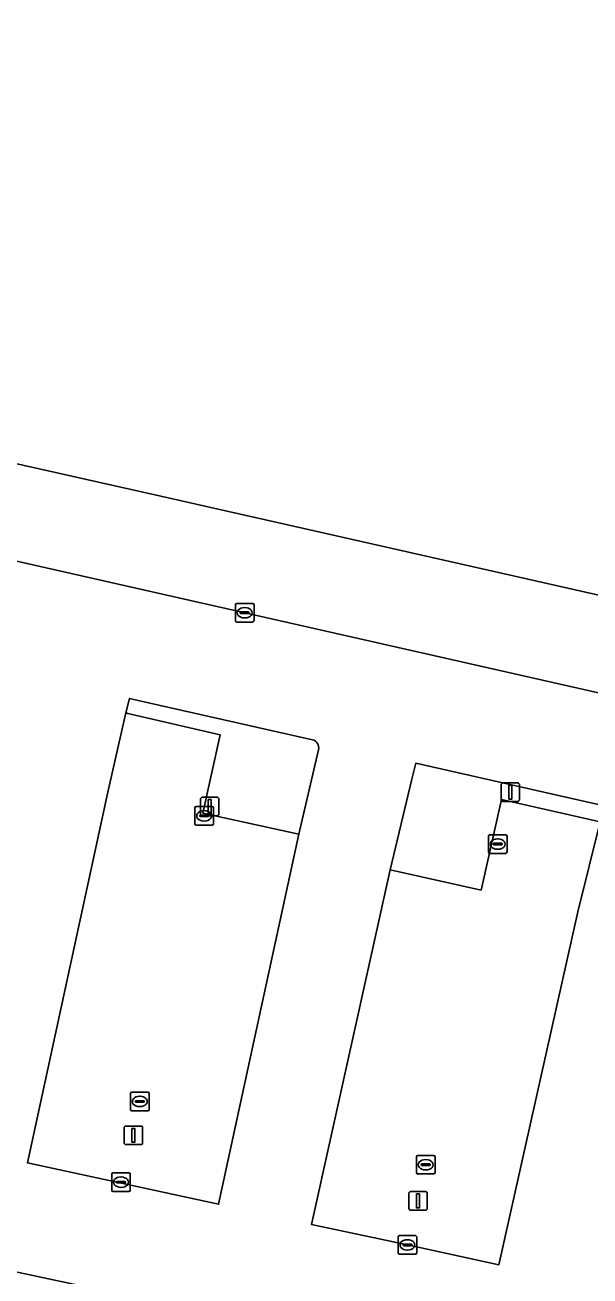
# Model space of a CAD drawing. Extents: x 162172 to 163187, y 382874 to 383685.
# Drawn here: x 162492.7 to 162523.1, y 383047.8 to 383115.2 of the extents above; entities that cross this region are included whole.
import ezdxf

# ---------------------------------------------------------------- set-up
doc = ezdxf.new("R2010")
doc.units = 0
for name, color, linetype in [('IMGEO_Kolk', 7, 'Continuous'), ('IMGEO_Lichtmast', 7, 'Continuous'), ('IMGEO_Pand', 7, 'Continuous'), ('IMGEO_Parkeervlak_open', 7, 'Continuous'), ('IMGEO_Rijbaan_lokaal_open', 7, 'Continuous'), ('IMGEO_Verkeerseiland_open', 7, 'Continuous'), ('IMGEO_Voetpad_open', 7, 'Continuous')]:
    doc.layers.add(name, color=color, linetype=linetype)

msp = doc.modelspace()

# ---------------------------------------------------------------- linework, layer by layer
at = {"layer": 'IMGEO_Kolk'}
for p, q in [((162504.022, 383083.076), (162504.022, 383083.928)), ((162504.097, 383084.002), (162504.949, 383084.002)), ((162504.281, 383083.496), (162504.281, 383083.508)), ((162504.719, 383083.459), (162504.321, 383083.459)), ((162504.324, 383083.545), (162504.722, 383083.545)), ((162504.51, 383083.782), (162504.535, 383083.782)), ((162504.765, 383083.508), (162504.765, 383083.496)), ((162505.023, 383083.928), (162505.023, 383083.076)), ((162504.949, 383083.002), (162504.097, 383083.002)), ((162504.533, 383083.222), (162504.508, 383083.222)), ((162501.835, 383072.135), (162501.835, 383072.987)), ((162501.91, 383073.061), (162502.762, 383073.061)), ((162502.323, 383072.841), (162502.348, 383072.841)), ((162502.836, 383072.987), (162502.836, 383072.135)), ((162502.762, 383072.061), (162501.91, 383072.061)), ((162502.094, 383072.555), (162502.094, 383072.567)), ((162502.532, 383072.518), (162502.134, 383072.518)), ((162502.137, 383072.604), (162502.535, 383072.604)), ((162502.346, 383072.281), (162502.321, 383072.281)), ((162502.578, 383072.567), (162502.578, 383072.555)), ((162517.652, 383070.614), (162517.652, 383071.466)), ((162517.727, 383071.54), (162518.579, 383071.54)), ((162518.14, 383071.32), (162518.165, 383071.32)), ((162518.653, 383071.466), (162518.653, 383070.614)), ((162517.911, 383071.034), (162517.911, 383071.046)), ((162518.349, 383070.997), (162517.951, 383070.997)), ((162517.954, 383071.083), (162518.352, 383071.083)), ((162518.163, 383070.76), (162518.138, 383070.76)), ((162518.395, 383071.046), (162518.395, 383071.034)), ((162518.579, 383070.54), (162517.727, 383070.54)), ((162498.37, 383056.743), (162498.37, 383057.595)), ((162498.445, 383057.669), (162499.297, 383057.669)), ((162498.629, 383057.163), (162498.629, 383057.175)), ((162498.672, 383057.212), (162499.07, 383057.212)), ((162498.858, 383057.449), (162498.883, 383057.449)), ((162499.113, 383057.175), (162499.113, 383057.163)), ((162499.371, 383057.595), (162499.371, 383056.743)), ((162499.297, 383056.669), (162498.445, 383056.669)), ((162499.067, 383057.126), (162498.669, 383057.126)), ((162498.881, 383056.889), (162498.856, 383056.889)), ((162513.771, 383053.335), (162513.771, 383054.187)), ((162513.846, 383054.261), (162514.698, 383054.261)), ((162514.073, 383053.804), (162514.471, 383053.804)), ((162514.259, 383054.041), (162514.284, 383054.041)), ((162514.772, 383054.187), (162514.772, 383053.335)), ((162497.357, 383052.394), (162497.357, 383053.246)), ((162497.432, 383053.32), (162498.284, 383053.32)), ((162498.358, 383053.246), (162498.358, 383052.394)), ((162514.698, 383053.261), (162513.846, 383053.261)), ((162514.03, 383053.755), (162514.03, 383053.767)), ((162514.468, 383053.718), (162514.07, 383053.718)), ((162514.282, 383053.481), (162514.257, 383053.481)), ((162514.514, 383053.767), (162514.514, 383053.755)), ((162497.616, 383052.814), (162497.616, 383052.826)), ((162498.054, 383052.777), (162497.656, 383052.777)), ((162497.659, 383052.863), (162498.057, 383052.863)), ((162497.868, 383052.54), (162497.843, 383052.54)), ((162497.845, 383053.1), (162497.87, 383053.1)), ((162498.1, 383052.826), (162498.1, 383052.814)), ((162498.284, 383052.32), (162497.432, 383052.32)), ((162512.786, 383049.015), (162512.786, 383049.867)), ((162512.861, 383049.941), (162513.713, 383049.941)), ((162513.787, 383049.867), (162513.787, 383049.015)), ((162513.045, 383049.435), (162513.045, 383049.447)), ((162513.483, 383049.398), (162513.085, 383049.398)), ((162513.088, 383049.484), (162513.486, 383049.484)), ((162513.297, 383049.161), (162513.272, 383049.161)), ((162513.274, 383049.721), (162513.299, 383049.721)), ((162513.529, 383049.447), (162513.529, 383049.435)), ((162513.713, 383048.941), (162512.861, 383048.941))]:
    msp.add_line(p, q, dxfattribs=at)
for points in [[(162504.022, 383083.076), (162504.022, 383083.928)], [(162504.097, 383084.002), (162504.949, 383084.002)], [(162505.023, 383083.928), (162505.023, 383083.076)], [(162504.949, 383083.002), (162504.097, 383083.002)], [(162501.835, 383072.135), (162501.835, 383072.987)], [(162501.91, 383073.061), (162502.762, 383073.061)], [(162502.836, 383072.987), (162502.836, 383072.135)], [(162502.762, 383072.061), (162501.91, 383072.061)], [(162517.652, 383070.614), (162517.652, 383071.466)], [(162517.727, 383071.54), (162518.579, 383071.54)], [(162518.653, 383071.466), (162518.653, 383070.614)], [(162518.579, 383070.54), (162517.727, 383070.54)], [(162498.37, 383056.743), (162498.37, 383057.595)], [(162498.445, 383057.669), (162499.297, 383057.669)], [(162499.371, 383057.595), (162499.371, 383056.743)], [(162499.297, 383056.669), (162498.445, 383056.669)], [(162513.771, 383053.335), (162513.771, 383054.187)], [(162513.846, 383054.261), (162514.698, 383054.261)], [(162514.772, 383054.187), (162514.772, 383053.335)], [(162497.357, 383052.394), (162497.357, 383053.246)], [(162497.432, 383053.32), (162498.284, 383053.32)], [(162498.358, 383053.246), (162498.358, 383052.394)], [(162514.698, 383053.261), (162513.846, 383053.261)], [(162498.284, 383052.32), (162497.432, 383052.32)], [(162512.786, 383049.015), (162512.786, 383049.867)], [(162512.861, 383049.941), (162513.713, 383049.941)], [(162513.787, 383049.867), (162513.787, 383049.015)], [(162513.713, 383048.941), (162512.861, 383048.941)]]:
    msp.add_lwpolyline(points, dxfattribs=at)
for centre, radius, start, end in [((162504.099, 383083.926), 0.0765, 91.55205, 178.44795), ((162504.099, 383083.926), 0.0765, 91.55205, 178.44795), ((162504.321, 383083.505), 0.0403, 85.87752, 175.75265), ((162504.318, 383083.495), 0.0366, 178.93798, 274.71019), ((162504.722, 383083.502), 0.043, 264.86636, 352.45326), ((162504.726, 383083.507), 0.0386, 1.73085, 96.63898), ((162504.947, 383083.926), 0.0765, 1.55205, 88.44795), ((162504.947, 383083.926), 0.0765, 1.55205, 88.44795), ((162504.099, 383083.078), 0.0765, 181.55205, 268.44795), ((162504.099, 383083.078), 0.0765, 181.55205, 268.44795), ((162504.947, 383083.078), 0.0765, 271.55205, 358.44795), ((162504.947, 383083.078), 0.0765, 271.55205, 358.44795), ((162501.912, 383072.985), 0.0765, 91.55205, 178.44795), ((162501.912, 383072.985), 0.0765, 91.55205, 178.44795), ((162502.76, 383072.985), 0.0765, 1.55205, 88.44795), ((162502.76, 383072.985), 0.0765, 1.55205, 88.44795), ((162501.912, 383072.137), 0.0765, 181.55205, 268.44795), ((162501.912, 383072.137), 0.0765, 181.55205, 268.44795), ((162502.134, 383072.564), 0.0403, 85.87752, 175.75265), ((162502.131, 383072.554), 0.0366, 178.93798, 274.71019), ((162502.535, 383072.561), 0.043, 264.86636, 352.45326), ((162502.539, 383072.566), 0.0386, 1.73085, 96.63898), ((162502.76, 383072.137), 0.0765, 271.55205, 358.44795), ((162502.76, 383072.137), 0.0765, 271.55205, 358.44795), ((162517.729, 383071.464), 0.0765, 91.55205, 178.44795), ((162517.729, 383071.464), 0.0765, 91.55205, 178.44795), ((162518.577, 383071.464), 0.0765, 1.55205, 88.44795), ((162518.577, 383071.464), 0.0765, 1.55205, 88.44795), ((162517.951, 383071.043), 0.0403, 85.87752, 175.75265), ((162517.948, 383071.033), 0.0366, 178.93798, 274.71019), ((162518.352, 383071.04), 0.043, 264.86636, 352.45326), ((162518.356, 383071.045), 0.0386, 1.73085, 96.63898), ((162517.729, 383070.616), 0.0765, 181.55205, 268.44795), ((162517.729, 383070.616), 0.0765, 181.55205, 268.44795), ((162518.577, 383070.616), 0.0765, 271.55205, 358.44795), ((162518.577, 383070.616), 0.0765, 271.55205, 358.44795), ((162498.447, 383057.593), 0.0765, 91.55205, 178.44795), ((162498.447, 383057.593), 0.0765, 91.55205, 178.44795), ((162498.669, 383057.172), 0.0403, 85.87752, 175.75265), ((162498.666, 383057.162), 0.0366, 178.93798, 274.71019), ((162499.07, 383057.169), 0.043, 264.86636, 352.45326), ((162499.074, 383057.174), 0.0386, 1.73085, 96.63898), ((162499.295, 383057.593), 0.0765, 1.55205, 88.44795), ((162499.295, 383057.593), 0.0765, 1.55205, 88.44795), ((162498.447, 383056.745), 0.0765, 181.55205, 268.44795), ((162498.447, 383056.745), 0.0765, 181.55205, 268.44795), ((162499.295, 383056.745), 0.0765, 271.55205, 358.44795), ((162499.295, 383056.745), 0.0765, 271.55205, 358.44795), ((162513.848, 383054.185), 0.0765, 91.55205, 178.44795), ((162513.848, 383054.185), 0.0765, 91.55205, 178.44795), ((162514.07, 383053.764), 0.0403, 85.87752, 175.75265), ((162514.475, 383053.766), 0.0386, 1.73085, 96.63898), ((162514.696, 383054.185), 0.0765, 1.55205, 88.44795), ((162514.696, 383054.185), 0.0765, 1.55205, 88.44795), ((162497.434, 383053.244), 0.0765, 91.55205, 178.44795), ((162497.434, 383053.244), 0.0765, 91.55205, 178.44795), ((162498.282, 383053.244), 0.0765, 1.55205, 88.44795), ((162498.282, 383053.244), 0.0765, 1.55205, 88.44795), ((162513.848, 383053.337), 0.0765, 181.55205, 268.44795), ((162513.848, 383053.337), 0.0765, 181.55205, 268.44795), ((162514.067, 383053.754), 0.0366, 178.93798, 274.71019), ((162514.471, 383053.761), 0.043, 264.86636, 352.45326), ((162514.696, 383053.337), 0.0765, 271.55205, 358.44795), ((162514.696, 383053.337), 0.0765, 271.55205, 358.44795), ((162497.656, 383052.823), 0.0403, 85.87752, 175.75265), ((162497.653, 383052.813), 0.0366, 178.93798, 274.71019), ((162498.057, 383052.82), 0.043, 264.86636, 352.45326), ((162498.061, 383052.825), 0.0386, 1.73085, 96.63898), ((162497.434, 383052.396), 0.0765, 181.55205, 268.44795), ((162497.434, 383052.396), 0.0765, 181.55205, 268.44795), ((162498.282, 383052.396), 0.0765, 271.55205, 358.44795), ((162498.282, 383052.396), 0.0765, 271.55205, 358.44795), ((162512.863, 383049.865), 0.0765, 91.55205, 178.44795), ((162512.863, 383049.865), 0.0765, 91.55205, 178.44795), ((162513.711, 383049.865), 0.0765, 1.55205, 88.44795), ((162513.711, 383049.865), 0.0765, 1.55205, 88.44795), ((162513.085, 383049.444), 0.0403, 85.87752, 175.75265), ((162513.082, 383049.434), 0.0366, 178.93798, 274.71019), ((162513.486, 383049.441), 0.043, 264.86636, 352.45326), ((162513.49, 383049.446), 0.0386, 1.73085, 96.63898), ((162512.863, 383049.017), 0.0765, 181.55205, 268.44795), ((162512.863, 383049.017), 0.0765, 181.55205, 268.44795), ((162513.711, 383049.017), 0.0765, 271.55205, 358.44795), ((162513.711, 383049.017), 0.0765, 271.55205, 358.44795)]:
    msp.add_arc(centre, radius, start, end, dxfattribs=at)
for centre, major_axis, ratio, start_param, end_param in [((162504.509, 383083.502), (-0.387, 0.002), 0.722429, 4.712389, 7.853982), ((162504.534, 383083.502), (-0.39, 0.002), 0.717154, 1.570796, 4.712389), ((162502.322, 383072.561), (-0.387, 0.002), 0.722429, 4.712389, 7.853982), ((162502.347, 383072.561), (-0.39, 0.002), 0.717154, 1.570796, 4.712389), ((162518.139, 383071.04), (-0.387, 0.002), 0.722429, 4.712389, 7.853982), ((162518.164, 383071.04), (-0.39, 0.002), 0.717154, 1.570796, 4.712389), ((162498.857, 383057.169), (-0.387, 0.002), 0.722429, 4.712389, 7.853982), ((162498.882, 383057.169), (-0.39, 0.002), 0.717154, 1.570796, 4.712389), ((162514.258, 383053.761), (-0.387, 0.002), 0.722429, 4.712389, 7.853982), ((162514.283, 383053.761), (-0.39, 0.002), 0.717154, 1.570796, 4.712389), ((162497.844, 383052.82), (-0.387, 0.002), 0.722429, 4.712389, 7.853982), ((162497.869, 383052.82), (-0.39, 0.002), 0.717154, 1.570796, 4.712389), ((162513.273, 383049.441), (-0.387, 0.002), 0.722429, 4.712389, 7.853982), ((162513.298, 383049.441), (-0.39, 0.002), 0.717154, 1.570796, 4.712389)]:
    msp.add_ellipse(centre, major_axis=major_axis, ratio=ratio, start_param=start_param, end_param=end_param, dxfattribs=at)
at = {"layer": 'IMGEO_Lichtmast'}
for p, q in [((162518.334, 383073.435), (162518.334, 383074.235)), ((162518.334, 383074.235), (162518.334, 383073.435)), ((162518.434, 383074.335), (162519.224, 383074.335)), ((162519.224, 383074.335), (162518.434, 383074.335)), ((162519.324, 383074.235), (162519.324, 383073.435)), ((162519.324, 383073.435), (162519.324, 383074.235)), ((162502.139, 383072.661), (162502.139, 383073.461)), ((162502.139, 383073.461), (162502.139, 383072.661)), ((162502.239, 383073.561), (162503.029, 383073.561)), ((162503.029, 383073.561), (162502.239, 383073.561)), ((162503.129, 383073.461), (162503.129, 383072.661)), ((162503.129, 383072.661), (162503.129, 383073.461)), ((162519.224, 383073.335), (162518.434, 383073.335)), ((162518.434, 383073.335), (162519.224, 383073.335)), ((162503.029, 383072.561), (162502.239, 383072.561)), ((162502.239, 383072.561), (162503.029, 383072.561)), ((162498.129, 383055.845), (162498.919, 383055.845)), ((162498.919, 383055.845), (162498.129, 383055.845)), ((162498.029, 383054.945), (162498.029, 383055.745)), ((162498.029, 383055.745), (162498.029, 383054.945)), ((162499.019, 383055.745), (162499.019, 383054.945)), ((162499.019, 383054.945), (162499.019, 383055.745)), ((162498.919, 383054.845), (162498.129, 383054.845)), ((162498.129, 383054.845), (162498.919, 383054.845)), ((162513.362, 383051.412), (162513.362, 383052.212)), ((162513.362, 383052.212), (162513.362, 383051.412)), ((162513.462, 383052.312), (162514.252, 383052.312)), ((162514.252, 383052.312), (162513.462, 383052.312)), ((162514.352, 383052.212), (162514.352, 383051.412)), ((162514.352, 383051.412), (162514.352, 383052.212)), ((162514.252, 383051.312), (162513.462, 383051.312)), ((162513.462, 383051.312), (162514.252, 383051.312))]:
    msp.add_line(p, q, dxfattribs=at)
for points in [[(162518.754, 383074.21), (162518.904, 383074.21), (162518.904, 383073.46), (162518.754, 383073.46), (162518.754, 383074.21)], [(162502.559, 383073.436), (162502.709, 383073.436), (162502.709, 383072.686), (162502.559, 383072.686), (162502.559, 383073.436)], [(162498.449, 383055.72), (162498.599, 383055.72), (162498.599, 383054.97), (162498.449, 383054.97), (162498.449, 383055.72)], [(162513.782, 383052.187), (162513.932, 383052.187), (162513.932, 383051.437), (162513.782, 383051.437), (162513.782, 383052.187)]]:
    msp.add_lwpolyline(points, dxfattribs=at)
for centre, start, end in [((162518.434, 383074.235), 90, 180), ((162518.434, 383074.235), 90, 180), ((162519.224, 383074.235), 0, 90), ((162519.224, 383074.235), 360, 90), ((162502.239, 383073.461), 90, 180), ((162502.239, 383073.461), 90, 180), ((162503.029, 383073.461), 0, 90), ((162503.029, 383073.461), 360, 90), ((162518.434, 383073.435), 180, 270), ((162518.434, 383073.435), 180, 270), ((162519.224, 383073.435), 270, 0), ((162519.224, 383073.435), 270, 0), ((162502.239, 383072.661), 180, 270), ((162502.239, 383072.661), 180, 270), ((162503.029, 383072.661), 270, 0), ((162503.029, 383072.661), 270, 0), ((162498.129, 383055.745), 90, 180), ((162498.129, 383055.745), 90, 180), ((162498.919, 383055.745), 0, 90), ((162498.919, 383055.745), 360, 90), ((162498.129, 383054.945), 180, 270), ((162498.129, 383054.945), 180, 270), ((162498.919, 383054.945), 270, 0), ((162498.919, 383054.945), 270, 0), ((162513.462, 383052.212), 90, 180), ((162513.462, 383052.212), 90, 180), ((162514.252, 383052.212), 0, 90), ((162514.252, 383052.212), 360, 90), ((162513.462, 383051.412), 180, 270), ((162513.462, 383051.412), 180, 270), ((162514.252, 383051.412), 270, 0), ((162514.252, 383051.412), 270, 0)]:
    msp.add_arc(centre, 0.1, start, end, dxfattribs=at)
at = {"layer": 'IMGEO_Pand'}
msp.add_lwpolyline([(162559.988, 383163.353), (162503.691, 383175.881), (162503.099, 383176.013), (162500.928, 383165.755), (162500, 383161.367), (162499.702, 383159.959), (162499.524, 383159.117), (162499.248, 383159.178), (162484.409, 383093.295), (162500, 383089.778), (162504.597, 383088.741), (162505.635, 383088.507), (162541.223, 383080.464), (162545.606, 383099.824), (162546.358, 383103.146)], close=True, dxfattribs=at)
at = {"layer": 'IMGEO_Parkeervlak_open'}
for points in [[(162507.432, 383071.57), (162502.274, 383072.703), (162503.201, 383076.921), (162498.227, 383078.083), (162498.125, 383078.107), (162497.145, 383073.83), (162492.819, 383053.86), (162503.113, 383051.63)], [(162522.472, 383067.385), (162523.676, 383072.244), (162518.351, 383073.443), (162517.251, 383068.557), (162512.355, 383069.655), (162508.111, 383050.548), (162513.287, 383049.441), (162518.202, 383048.357)], [(162449.867, 383057.026), (162448.717, 383051.807), (162494.028, 383041.886), (162537.65, 383032.335), (162538.864, 383038.014)]]:
    msp.add_lwpolyline(points, close=True, dxfattribs=at)
at = {"layer": 'IMGEO_Rijbaan_lokaal_open'}
for points in [[(162541.036, 383075.236), (162458.188, 383093.991)], [(162498.125, 383078.107), (162498.322, 383078.888), (162499.344, 383078.645), (162508.171, 383076.661)], [(162508.493, 383076.121), (162507.432, 383071.57), (162503.113, 383051.63), (162492.819, 383053.86), (162497.145, 383073.83), (162498.125, 383078.107)], [(162448.511, 383057.335), (162449.867, 383057.026), (162538.864, 383038.014), (162539.046, 383038.87), (162542.923, 383056.195), (162545.109, 383065.887), (162545.233, 383065.861), (162545.324, 383066.29)]]:
    msp.add_lwpolyline(points, dxfattribs=at)
msp.add_lwpolyline([(162512.355, 383069.655), (162513.527, 383074.529), (162513.735, 383075.394), (162518.898, 383074.227), (162523.877, 383073.096), (162523.676, 383072.244), (162522.472, 383067.385), (162518.202, 383048.357), (162513.287, 383049.441), (162508.111, 383050.548)], close=True, dxfattribs=at)
msp.add_arc((162508.052, 383076.224), 0.453, 346.83865, 74.77629, dxfattribs=at)
at = {"layer": 'IMGEO_Verkeerseiland_open'}
msp.add_lwpolyline([(162508.171, 383076.661), (162499.344, 383078.645), (162498.322, 383078.888), (162498.125, 383078.107), (162498.227, 383078.083), (162503.201, 383076.921), (162502.274, 383072.703), (162507.432, 383071.57), (162508.493, 383076.121)], dxfattribs=at)
msp.add_lwpolyline([(162518.898, 383074.227), (162513.735, 383075.394), (162513.527, 383074.529), (162512.355, 383069.655), (162517.251, 383068.557), (162518.351, 383073.443), (162523.676, 383072.244), (162523.877, 383073.096)], close=True, dxfattribs=at)
msp.add_arc((162508.052, 383076.224), 0.453, 346.83865, 74.77629, dxfattribs=at)
at = {"layer": 'IMGEO_Voetpad_open'}
for points in [[(162505.635, 383088.507), (162504.597, 383088.741), (162500, 383089.778), (162484.409, 383093.295), (162476.459, 383095.089), (162472.808, 383096.577), (162469.691, 383099.116), (162467.591, 383102.472), (162466.614, 383106.341), (162466.852, 383110.317), (162467.227, 383111.979), (162467.097, 383112.008), (162459.164, 383113.794), (162460.267, 383118.672), (162473.143, 383175.448), (162481.648, 383173.568), (162482.291, 383176.65)], [(162543.557, 383076.689), (162548.631, 383099.213), (162546.358, 383103.146), (162545.606, 383099.824), (162541.223, 383080.464), (162505.635, 383088.507)], [(162458.188, 383093.991), (162541.036, 383075.236)]]:
    msp.add_lwpolyline(points, dxfattribs=at)

doc.saveas('drawing.dxf')
